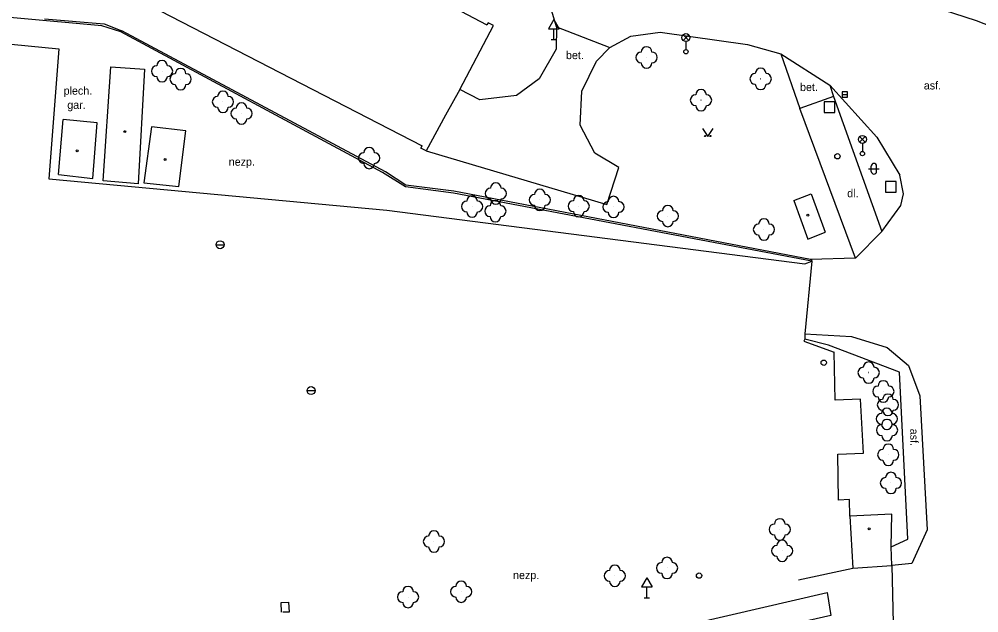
# Model space of a CAD drawing. Extents: x -737812 to -729375, y -1123000 to -1115500.
# Drawn here: x -736126.5 to -736036.6, y -1118433.4 to -1118377.8 of the extents above; entities that cross this region are included whole.
import ezdxf

# ---------------------------------------------------------------- set-up
doc = ezdxf.new("R2010")
doc.units = 0
for name, color, linetype in [('Doplněk polohopisu', 7, 'Continuous'), ('Doplňkové značky', 7, 'Continuous'), ('Hranice - ploty_ zdi', 7, 'Continuous'), ('Komunikace', 7, 'Continuous'), ('Pomocné popisy', 7, 'Continuous'), ('Popisy budov', 7, 'Continuous'), ('Povr_ zn_ inž_ sítí - el_', 7, 'Continuous'), ('Povr_ zn_ inž_ sítí - kan_', 7, 'Continuous'), ('Povr_ zn_ inž_ sítí - tep_', 7, 'Continuous'), ('Povr_ zn_ inž_ sítí - vod_', 7, 'Continuous'), ('Stavební objekty', 7, 'Continuous'), ('Zeleň', 7, 'Continuous'), ('Značky druhů budov', 7, 'Continuous'), ('Značky druhů pozemků', 7, 'Continuous')]:
    doc.layers.add(name, color=color, linetype=linetype)

msp = doc.modelspace()

# ---------------------------------------------------------------- linework, layer by layer
at = {"layer": 'Doplněk polohopisu'}
for p, q in [((-736055.11, -1118381.03), (-736053.33, -1118386.15)), ((-736050.52, -1118383.95), (-736050.16, -1118385.02)), ((-736050.16, -1118385.02), (-736053.33, -1118386.15)), ((-736050.16, -1118385.02), (-736045.65, -1118397.66)), ((-736048.09, -1118400.16), (-736053.33, -1118386.15))]:
    msp.add_line(p, q, dxfattribs=at)
for points in [[(-736076.11, -1118378.51), (-736076.14, -1118380.58), (-736077.73, -1118383.36), (-736079.86, -1118384.92), (-736083.3, -1118385.33), (-736085.18, -1118384.37)], [(-736088.33, -1118390.1), (-736071.39, -1118395.12), (-736070.28, -1118391.67), (-736072.54, -1118390.31), (-736073.89, -1118387.69), (-736073.74, -1118384.51), (-736072.38, -1118381.72), (-736071.13, -1118380.43)], [(-736048.64, -1118424.3), (-736048.66, -1118422.76), (-736049.69, -1118422.81), (-736049.76, -1118418.49), (-736047.36, -1118418.41), (-736047.62, -1118413.37), (-736050, -1118413.44), (-736050.11, -1118408.95)], [(-736118.49, -1118451.33), (-736107.45, -1118446.64), (-736096.47, -1118442), (-736085.03, -1118439.38), (-736050.75, -1118431.47), (-736050.41, -1118433.6), (-736085.17, -1118441.51), (-736095.83, -1118444.16), (-736106.63, -1118448.57), (-736117.67, -1118453.41)]]:
    msp.add_lwpolyline(points, dxfattribs=at)
at = {"layer": 'Doplňkové značky'}
for p, q in [((-736076.37, -1118377.814), (-736076.87, -1118378.68)), ((-736076.37, -1118377.814), (-736075.87, -1118378.68)), ((-736076.87, -1118378.68), (-736075.87, -1118378.68)), ((-736076.37, -1118379.68), (-736076.37, -1118378.68)), ((-736076.62, -1118379.68), (-736076.12, -1118379.68)), ((-736108.015, -1118398.9), (-736107.265, -1118398.9)), ((-736099.495, -1118412.55), (-736098.745, -1118412.55)), ((-736067.65, -1118430.074), (-736068.15, -1118430.94)), ((-736067.65, -1118430.074), (-736067.15, -1118430.94)), ((-736068.15, -1118430.94), (-736067.15, -1118430.94)), ((-736067.65, -1118431.94), (-736067.65, -1118430.94)), ((-736067.9, -1118431.94), (-736067.4, -1118431.94))]:
    msp.add_line(p, q, dxfattribs=at)
for centre in [(-736107.64, -1118398.9), (-736099.12, -1118412.55)]:
    msp.add_circle(centre, 0.375, dxfattribs=at)
at = {"layer": 'Hranice - ploty_ zdi'}
for p, q in [((-736052.19, -1118400.42), (-736052.84, -1118407.25)), ((-736052.84, -1118407.25), (-736052.86, -1118407.73)), ((-736050.64, -1118408.3), (-736052.86, -1118407.73)), ((-736043.98, -1118410.84), (-736050.64, -1118408.3)), ((-736043.2, -1118426.47), (-736043.98, -1118410.84)), ((-736044.77, -1118427.17), (-736043.2, -1118426.47)), ((-736044.69, -1118428.92), (-736044.77, -1118427.17)), ((-736044.69, -1118428.92), (-736044.58, -1118434.32))]:
    msp.add_line(p, q, dxfattribs=at)
for points in [[(-736118.71, -1118378.41), (-736191.88, -1118371.76), (-736210.77, -1118370.04)], [(-736124.1, -1118377.74), (-736118.51, -1118378.21), (-736116.84, -1118378.86)], [(-736085.77, -1118394.07), (-736090.26, -1118393.47), (-736092.41, -1118392.14), (-736116.94, -1118378.96), (-736118.71, -1118378.41)], [(-736085.75, -1118393.88), (-736090.25, -1118393.33), (-736092.14, -1118392.07), (-736116.84, -1118378.86)], [(-736085.18, -1118384.37), (-736086.52, -1118386.77)], [(-736052.19, -1118400.42), (-736085.77, -1118394.07)], [(-736052.32, -1118400.27), (-736085.75, -1118393.88)], [(-736052.17, -1118400.34), (-736052.32, -1118400.27)], [(-736052.19, -1118400.42), (-736052.17, -1118400.34)], [(-736052.86, -1118407.73), (-736052.95, -1118407.91)], [(-736052.95, -1118407.91), (-736050.11, -1118408.95)], [(-736101.92, -1118432.38), (-736101.22, -1118432.37), (-736101.18, -1118433.3), (-736101.77, -1118433.29)], [(-736101.89, -1118433.29), (-736101.92, -1118432.38)]]:
    msp.add_lwpolyline(points, dxfattribs=at)
at = {"layer": 'Komunikace'}
for p, q in [((-736076.11, -1118378.51), (-736076.66, -1118376.71)), ((-736040.94, -1118376.57), (-736036.81, -1118377.9)), ((-736036.81, -1118377.9), (-736032.36, -1118379.63)), ((-736148.74, -1118378.01), (-736122.76, -1118380.54)), ((-736076.11, -1118378.51), (-736071.13, -1118380.43)), ((-736071.13, -1118380.43), (-736069.15, -1118379.38)), ((-736069.15, -1118379.38), (-736066.4, -1118378.99)), ((-736066.4, -1118378.99), (-736058.21, -1118380.14)), ((-736122.76, -1118380.54), (-736123.68, -1118392.74)), ((-736058.21, -1118380.14), (-736055.11, -1118381.03)), ((-736055.11, -1118381.03), (-736050.52, -1118383.95)), ((-736050.52, -1118383.95), (-736046.11, -1118388.84)), ((-736046.11, -1118388.84), (-736043.95, -1118392.38)), ((-736123.68, -1118392.74), (-736092.03, -1118395.67)), ((-736043.61, -1118394.13), (-736043.95, -1118392.38)), ((-736043.86, -1118395.22), (-736043.61, -1118394.13)), ((-736045.65, -1118397.66), (-736043.86, -1118395.22)), ((-736048.09, -1118400.16), (-736045.65, -1118397.66)), ((-736048.09, -1118400.16), (-736052.32, -1118400.27)), ((-736052.84, -1118407.25), (-736048.48, -1118407.5)), ((-736048.48, -1118407.5), (-736045.15, -1118408.52)), ((-736045.15, -1118408.52), (-736043.13, -1118410.21)), ((-736043.13, -1118410.21), (-736042.07, -1118413.05)), ((-736042.07, -1118413.05), (-736041.4, -1118425.6)), ((-736041.4, -1118425.6), (-736042.84, -1118428.74)), ((-736042.84, -1118428.74), (-736044.69, -1118428.92))]:
    msp.add_line(p, q, dxfattribs=at)
for points in [[(-736092.03, -1118395.67), (-736052.85, -1118400.7)], [(-736052.85, -1118400.7), (-736052.19, -1118400.42)], [(-736053.43, -1118430.28), (-736048.35, -1118429.19)]]:
    msp.add_lwpolyline(points, dxfattribs=at)
at = {"layer": 'Povr_ zn_ inž_ sítí - el_'}
for p, q in [((-736064.254, -1118379.768), (-736063.726, -1118379.24)), ((-736063.718, -1118379.765), (-736064.246, -1118379.236)), ((-736063.99, -1118379.88), (-736063.99, -1118380.63)), ((-736047.724, -1118389.298), (-736047.196, -1118388.77)), ((-736047.188, -1118389.295), (-736047.716, -1118388.766)), ((-736047.46, -1118389.41), (-736047.46, -1118390.16))]:
    msp.add_line(p, q, dxfattribs=at)
for centre, radius in [((-736063.99, -1118379.505), 0.375), ((-736063.99, -1118380.83), 0.2), ((-736047.46, -1118389.035), 0.375), ((-736047.46, -1118390.36), 0.2), ((-736062.76, -1118429.87), 0.25)]:
    msp.add_circle(centre, radius, dxfattribs=at)
at = {"layer": 'Povr_ zn_ inž_ sítí - kan_'}
msp.add_line((-736049.34, -1118384.82), (-736048.84, -1118384.82), dxfattribs=at)
msp.add_lwpolyline([(-736049.34, -1118385.071), (-736048.84, -1118385.071), (-736048.84, -1118384.57), (-736049.34, -1118384.57)], close=True, dxfattribs=at)
at = {"layer": 'Povr_ zn_ inž_ sítí - tep_'}
for p, q in [((-736044.3, -1118392.97), (-736045.3, -1118392.97)), ((-736045.3, -1118392.97), (-736045.3, -1118393.97)), ((-736044.3, -1118393.97), (-736044.3, -1118392.97)), ((-736045.3, -1118393.97), (-736044.3, -1118393.97))]:
    msp.add_line(p, q, dxfattribs=at)
at = {"layer": 'Povr_ zn_ inž_ sítí - vod_'}
for p, q in [((-736050.04, -1118385.51), (-736051.04, -1118385.51)), ((-736051.04, -1118385.51), (-736051.04, -1118386.51)), ((-736050.04, -1118386.51), (-736050.04, -1118385.51)), ((-736051.04, -1118386.51), (-736050.04, -1118386.51))]:
    msp.add_line(p, q, dxfattribs=at)
for centre in [(-736049.8, -1118390.61), (-736051.08, -1118409.94)]:
    msp.add_circle(centre, 0.25, dxfattribs=at)
at = {"layer": 'Stavební objekty'}
for p, q in [((-736053.89, -1118394.77), (-736052.27, -1118394.14)), ((-736052.27, -1118394.14), (-736050.94, -1118397.73)), ((-736053.89, -1118394.77), (-736052.56, -1118398.36)), ((-736052.56, -1118398.36), (-736050.94, -1118397.73))]:
    msp.add_line(p, q, dxfattribs=at)
for points in [[(-736111.26, -1118363.22), (-736082.64, -1118378.31)], [(-736117.39, -1118374.84), (-736088.72, -1118389.65)], [(-736085.18, -1118384.37), (-736082.02, -1118378.38)], [(-736082.51, -1118378.12), (-736082.64, -1118378.31)], [(-736082.02, -1118378.38), (-736082.51, -1118378.12)], [(-736118.6, -1118392.91), (-736117.89, -1118382.25), (-736114.71, -1118382.47), (-736115.33, -1118393.21), (-736118.6, -1118392.91)], [(-736086.52, -1118386.77), (-736088.33, -1118390.1)], [(-736122.77, -1118392.32), (-736122.33, -1118387.17)], [(-736119.55, -1118392.71), (-736119.16, -1118387.48), (-736122.33, -1118387.17)], [(-736110.85, -1118388.23), (-736114.07, -1118387.86), (-736114.78, -1118393.09)], [(-736114.78, -1118393.09), (-736111.5, -1118393.44), (-736110.85, -1118388.23)], [(-736088.82, -1118389.84), (-736088.72, -1118389.65)], [(-736088.33, -1118390.1), (-736088.82, -1118389.84)], [(-736122.77, -1118392.32), (-736119.55, -1118392.71)], [(-736044.71, -1118424.13), (-736048.64, -1118424.3), (-736048.35, -1118429.19), (-736044.69, -1118428.92)], [(-736044.77, -1118427.17), (-736044.71, -1118424.13)]]:
    msp.add_lwpolyline(points, dxfattribs=at)
at = {"layer": 'Zeleň'}
for centre in [(-736067.68, -1118381.36), (-736113.08, -1118382.65), (-736111.34, -1118383.39), (-736056.99, -1118383.37), (-736107.37, -1118385.52), (-736062.58, -1118385.36), (-736105.63, -1118386.61), (-736093.67, -1118390.78), (-736081.8, -1118394.1), (-736077.68, -1118394.7), (-736084.03, -1118395.32), (-736081.85, -1118395.75), (-736074.04, -1118395.29), (-736070.78, -1118395.36), (-736065.69, -1118396.21), (-736056.68, -1118397.47), (-736046.87, -1118410.87), (-736045.49, -1118412.63), (-736045.06, -1118413.88), (-736045.17, -1118415.2), (-736045.15, -1118416.25), (-736045.03, -1118418.56), (-736044.78, -1118421.2), (-736055.2, -1118425.55), (-736087.6, -1118426.68), (-736054.98, -1118427.55), (-736065.76, -1118429.16), (-736070.65, -1118429.89), (-736090.03, -1118431.88), (-736085.05, -1118431.38)]:
    msp.add_circle(centre, 0.0005, dxfattribs=at)
for centre, start, end in [((-736067.68, -1118380.86), 0, 179.99999), ((-736068.18, -1118381.36), 89.99999, 269.99999), ((-736067.18, -1118381.36), 270, 89.99999), ((-736113.58, -1118382.65), 89.99999, 269.99999), ((-736113.08, -1118382.15), 0, 179.99999), ((-736112.58, -1118382.65), 270, 89.99999), ((-736111.34, -1118382.89), 0, 179.99999), ((-736067.68, -1118381.86), 179.99999, 359.99999), ((-736056.99, -1118382.87), 0, 179.99999), ((-736113.08, -1118383.15), 179.99999, 359.99999), ((-736111.84, -1118383.39), 89.99999, 269.99999), ((-736110.84, -1118383.39), 270, 89.99999), ((-736057.49, -1118383.37), 89.99999, 269.99999), ((-736056.49, -1118383.37), 270, 89.99999), ((-736111.34, -1118383.89), 179.99999, 359.99999), ((-736056.99, -1118383.87), 179.99999, 359.99999), ((-736107.87, -1118385.52), 89.99999, 269.99999), ((-736107.37, -1118385.02), 0, 179.99999), ((-736106.87, -1118385.52), 270, 89.99999), ((-736063.08, -1118385.36), 89.99999, 269.99999), ((-736062.58, -1118384.86), 0, 179.99999), ((-736062.08, -1118385.36), 270, 89.99999), ((-736107.37, -1118386.02), 179.99999, 359.99999), ((-736105.63, -1118386.11), 0, 179.99999), ((-736062.58, -1118385.86), 179.99999, 359.99999), ((-736106.13, -1118386.61), 89.99999, 269.99999), ((-736105.13, -1118386.61), 270, 89.99999), ((-736105.63, -1118387.11), 179.99999, 359.99999), ((-736094.17, -1118390.78), 89.99999, 269.99999), ((-736093.67, -1118390.28), 0, 179.99999), ((-736093.17, -1118390.78), 270, 89.99999), ((-736093.67, -1118391.28), 179.99999, 359.99999), ((-736081.8, -1118393.6), 0, 179.99999), ((-736082.3, -1118394.1), 89.99999, 269.99999), ((-736081.3, -1118394.1), 270, 89.99999), ((-736077.68, -1118394.2), 0, 179.99999), ((-736084.53, -1118395.32), 89.99999, 269.99999), ((-736084.03, -1118394.82), 0, 179.99999), ((-736083.53, -1118395.32), 270, 89.99999), ((-736081.85, -1118395.25), 0, 179.99999), ((-736081.8, -1118394.6), 179.99999, 359.99999), ((-736078.18, -1118394.7), 89.99999, 269.99999), ((-736077.18, -1118394.7), 270, 89.99999), ((-736074.54, -1118395.29), 89.99999, 269.99999), ((-736074.04, -1118394.79), 0, 179.99999), ((-736073.54, -1118395.29), 270, 89.99999), ((-736071.28, -1118395.36), 89.99999, 269.99999), ((-736070.78, -1118394.86), 0, 179.99999), ((-736070.28, -1118395.36), 270, 89.99999), ((-736084.03, -1118395.82), 179.99999, 359.99999), ((-736082.35, -1118395.75), 89.99999, 269.99999), ((-736081.35, -1118395.75), 270, 89.99999), ((-736077.68, -1118395.2), 179.99999, 359.99999), ((-736074.04, -1118395.79), 179.99999, 359.99999), ((-736070.78, -1118395.86), 179.99999, 359.99999), ((-736066.19, -1118396.21), 89.99999, 269.99999), ((-736065.69, -1118395.71), 0, 179.99999), ((-736065.19, -1118396.21), 270, 89.99999), ((-736081.85, -1118396.25), 179.99999, 359.99999), ((-736065.69, -1118396.71), 179.99999, 359.99999), ((-736056.68, -1118396.97), 0, 179.99999), ((-736057.18, -1118397.47), 89.99999, 269.99999), ((-736056.18, -1118397.47), 270, 89.99999), ((-736056.68, -1118397.97), 179.99999, 359.99999), ((-736046.87, -1118410.37), 0, 179.99999), ((-736047.37, -1118410.87), 89.99999, 269.99999), ((-736046.37, -1118410.87), 270, 89.99999), ((-736046.87, -1118411.37), 179.99999, 359.99999), ((-736045.49, -1118412.13), 0, 179.99999), ((-736045.99, -1118412.63), 89.99999, 269.99999), ((-736045.06, -1118413.38), 0, 179.99999), ((-736044.99, -1118412.63), 270, 89.99999), ((-736045.56, -1118413.88), 89.99999, 269.99999), ((-736045.49, -1118413.13), 179.99999, 359.99999), ((-736044.56, -1118413.88), 270, 89.99999), ((-736045.67, -1118415.2), 89.99999, 269.99999), ((-736045.17, -1118414.7), 0, 179.99999), ((-736045.06, -1118414.38), 179.99999, 359.99999), ((-736044.67, -1118415.2), 270, 89.99999), ((-736045.17, -1118415.7), 179.99999, 359.99999), ((-736045.15, -1118415.75), 0, 179.99999), ((-736045.65, -1118416.25), 89.99999, 269.99999), ((-736044.65, -1118416.25), 270, 89.99999), ((-736045.15, -1118416.75), 179.99999, 359.99999), ((-736045.53, -1118418.56), 89.99999, 269.99999), ((-736045.03, -1118418.06), 0, 179.99999), ((-736044.53, -1118418.56), 270, 89.99999), ((-736045.03, -1118419.06), 179.99999, 359.99999), ((-736044.78, -1118420.7), 0, 179.99999), ((-736045.28, -1118421.2), 89.99999, 269.99999), ((-736044.28, -1118421.2), 270, 89.99999), ((-736044.78, -1118421.7), 179.99999, 359.99999), ((-736055.2, -1118425.05), 0, 179.99999), ((-736055.7, -1118425.55), 89.99999, 269.99999), ((-736054.7, -1118425.55), 270, 89.99999), ((-736088.1, -1118426.68), 89.99999, 269.99999), ((-736087.6, -1118426.18), 0, 179.99999), ((-736087.1, -1118426.68), 270, 89.99999), ((-736055.2, -1118426.05), 179.99999, 359.99999), ((-736087.6, -1118427.18), 179.99999, 359.99999), ((-736055.48, -1118427.55), 89.99999, 269.99999), ((-736054.98, -1118427.05), 0, 179.99999), ((-736054.48, -1118427.55), 270, 89.99999), ((-736065.76, -1118428.66), 0, 179.99999), ((-736054.98, -1118428.05), 179.99999, 359.99999), ((-736070.65, -1118429.39), 0, 179.99999), ((-736066.26, -1118429.16), 89.99999, 269.99999), ((-736065.26, -1118429.16), 270, 89.99999), ((-736071.15, -1118429.89), 89.99999, 269.99999), ((-736070.15, -1118429.89), 270, 89.99999), ((-736065.76, -1118429.66), 179.99999, 359.99999), ((-736090.03, -1118431.38), 0, 179.99999), ((-736085.55, -1118431.38), 89.99999, 269.99999), ((-736085.05, -1118430.88), 0, 179.99999), ((-736084.55, -1118431.38), 270, 89.99999), ((-736070.65, -1118430.39), 179.99999, 359.99999), ((-736090.53, -1118431.88), 89.99999, 269.99999), ((-736089.53, -1118431.88), 270, 89.99999), ((-736085.05, -1118431.88), 179.99999, 359.99999), ((-736090.03, -1118432.38), 179.99999, 359.99999)]:
    msp.add_arc(centre, 0.5, start, end, dxfattribs=at)
at = {"layer": 'Značky druhů budov'}
for centre in [(-736116.56, -1118388.31), (-736121.03, -1118390.11), (-736112.8, -1118390.91), (-736052.57, -1118396.12), (-736046.82, -1118425.5)]:
    msp.add_circle(centre, 0.0875, dxfattribs=at)
at = {"layer": 'Značky druhů pozemků'}
for p, q in [((-736046.88, -1118391.78), (-736045.88, -1118391.78)), ((-736046.63, -1118392.03), (-736046.63, -1118391.53)), ((-736046.13, -1118392.03), (-736046.13, -1118391.53))]:
    msp.add_line(p, q, dxfattribs=at)
msp.add_lwpolyline([(-736062.45, -1118388.02), (-736061.95, -1118388.77), (-736061.45, -1118388.02)], dxfattribs=at)
for centre in [(-736062.2, -1118388.72), (-736061.7, -1118388.72)]:
    msp.add_circle(centre, 0.05, dxfattribs=at)
for centre, start, end in [((-736046.38, -1118391.53), 0, 179.99999), ((-736046.38, -1118392.03), 179.99999, 359.99999)]:
    msp.add_arc(centre, 0.25, start, end, dxfattribs=at)

# ---------------------------------------------------------------- texts
at = {"layer": 'Pomocné popisy'}
for s, p in [('bet.', (-736075.23, -1118381.52)), ('bet.', (-736053.3, -1118384.51)), ('asf.', (-736041.7, -1118384.36)), ('nezp.', (-736106.83, -1118391.5)), ('dl.', (-736048.88, -1118394.45)), ('nezp.', (-736080.19, -1118430.2))]:
    msp.add_text(s, height=0.75, dxfattribs=at).set_placement(p)
msp.add_text('asf.', height=0.75, rotation=270, dxfattribs=at).set_placement((-736042.97, -1118416.12))
at = {"layer": 'Popisy budov'}
for s, p in [('plech.', (-736122.3, -1118384.85)), ('gar.', (-736121.96, -1118386.18))]:
    msp.add_text(s, height=0.75, dxfattribs=at).set_placement(p)

doc.saveas('drawing.dxf')
